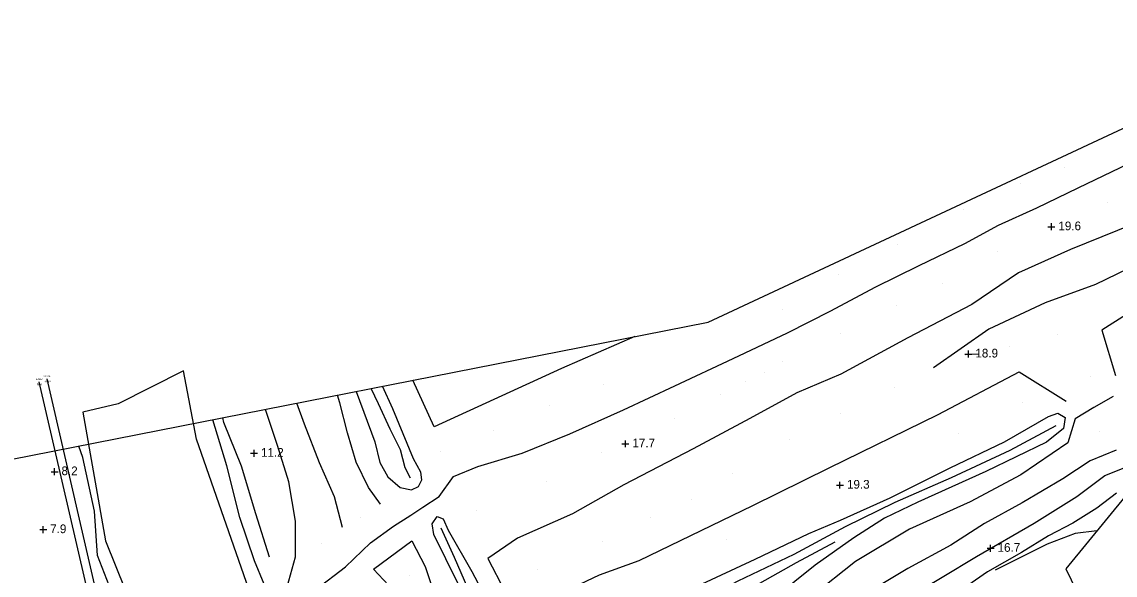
# Model space of a CAD drawing. Extents: x 2316231 to 2323598, y 363169 to 371906.
# Drawn here: x 2320253 to 2320880, y 369918 to 370236 of the extents above; entities that cross this region are included whole.
import ezdxf

# ---------------------------------------------------------------- set-up
doc = ezdxf.new("R2010")
doc.units = 0
for name, color, linetype in [('RD_DTM_BkLn1', 7, 'Continuous'), ('RD_DTM_Holes', 7, 'Continuous'), ('RD_DTM_Spot', 7, 'Continuous'), ('RD_DTM_TinHull', 7, 'Continuous'), ('RD_DTM_Void', 7, 'Continuous'), ('RD_EX_RailRoad', 7, 'Continuous'), ('RD_EX_RailRoad_txCode', 7, 'Continuous'), ('RD_EX_Road', 7, 'Continuous'), ('RD_SMD_Locator', 7, 'Continuous')]:
    doc.layers.add(name, color=color, linetype=linetype)

msp = doc.modelspace()

# ---------------------------------------------------------------- linework, layer by layer
at = {"layer": 'RD_DTM_BkLn1'}
msp.add_line((2320794.114, 370044.854), (2320801.984, 370045.187), dxfattribs=at)
for points in [[(2321133.912, 370196.701), (2321098.818, 370180.896), (2321056.531, 370162.845), (2321012.845, 370141.608), (2320979.478, 370124.862), (2320958.58, 370110.799), (2320926.256, 370091.26), (2320898.717, 370075.543), (2320872.658, 370058.919), (2320880.446, 370032.779)], [(2320421.415, 369909.906), (2320438.531, 369922.897), (2320452.841, 369936.778), (2320466.028, 369946.314), (2320475.907, 369952.685), (2320482.898, 369957.148), (2320492.348, 369963.353), (2320500.441, 369974.712), (2320514.543, 369980.501), (2320539.828, 369988.169), (2320567.334, 369999.277), (2320598.034, 370013.169), (2320627.496, 370026.786), (2320660.936, 370042.508), (2320692.125, 370057.354), (2320717.086, 370070.014), (2320742.478, 370083.505), (2320767.64, 370096.018), (2320793.849, 370108.617), (2320813.19, 370119.113), (2320835.272, 370129.179), (2320858.934, 370140.666), (2320887.971, 370154.555)], [(2320890.624, 370119.716), (2320854.67, 370105.096), (2320824.737, 370091.718), (2320798.041, 370073.658), (2320761.256, 370054.377), (2320722.698, 370033.486), (2320697.589, 370022.782), (2320670.573, 370008.164), (2320638.057, 369990.65), (2320598.275, 369970.046), (2320568.854, 369953.416), (2320537.164, 369939.293), (2320520.212, 369927.706), (2320530.002, 369908.919), (2320537.229, 369901.735), (2320544.104, 369898.284), (2320558.001, 369905.94), (2320584.209, 369918.359), (2320607.024, 369926.567), (2320672.197, 369958.233), (2320716.019, 369979.773), (2320778.692, 370010.373), (2320825.216, 370034.958), (2320852.125, 370018.044)], [(2320906.372, 370103.205), (2320868.862, 370085.13), (2320840.134, 370074.601), (2320807.696, 370059.402), (2320775.978, 370037.163)], [(2320604.558, 370055.184), (2320562.468, 370036.903), (2320489.472, 370003.262), (2320477.224, 370030.057)], [(2320475.773, 369973.854), (2320472.823, 369979.781), (2320470.073, 369990.103), (2320464.207, 370002.002), (2320457.364, 370016.581), (2320453.306, 370025.337)], [(2320458.513, 369958.986), (2320451.656, 369968.406), (2320444.588, 369982.953), (2320439.623, 369999.963), (2320435.333, 370017.093), (2320433.99, 370021.525)], [(2320879.005, 370020.78), (2320867.89, 370014.415), (2320857.257, 370007.846), (2320852.965, 369994.208), (2320826.144, 369975.823), (2320796.908, 369960.249), (2320762.152, 369944.511), (2320731.25, 369925.921), (2320706.051, 369906.01), (2320672.683, 369884.375)], [(2320404.953, 369911.413), (2320409.905, 369928.735), (2320409.757, 369949.206), (2320406.032, 369971.718), (2320399.422, 369992.569), (2320392.68, 370013.373)], [(2320436.763, 369945.467), (2320432.273, 369963.059), (2320423.656, 369982.717), (2320414.939, 370004.938), (2320410.644, 370016.918)], [(2320394.795, 369928.527), (2320387.001, 369953.34), (2320378.883, 369980.696), (2320368.741, 370005.791), (2320368.145, 370008.532)], [(2320846.121, 370003.875), (2320819.758, 369989.692), (2320786.161, 369974.117), (2320753.683, 369959.773), (2320725.332, 369945.903), (2320695.859, 369930.004), (2320663.758, 369914.691), (2320635.931, 369899.875), (2320600.474, 369883.297), (2320570.391, 369869.121), (2320544.447, 369855.352), (2320536.196, 369853.087), (2320525.687, 369860.434), (2320526.469, 369871.019), (2320512.487, 369901.765), (2320501.093, 369928.271), (2320493.497, 369945.114)], [(2320321.498, 369821.031), (2320318, 369836.943), (2320315.796, 369853.052), (2320311.895, 369885.401), (2320302.818, 369912.244), (2320296.134, 369929.42), (2320294.458, 369954.901), (2320287.682, 369985.657), (2320285.508, 369992.225)], [(2320880.722, 369989.948), (2320865.954, 369983.736), (2320850.099, 369973.436), (2320826.83, 369959.598), (2320805.268, 369947.843), (2320785.94, 369935.414), (2320761.155, 369921.965), (2320733.465, 369905.215)], [(2320881.063, 369965.204), (2320869.634, 369956.682), (2320856.001, 369947.991), (2320841.992, 369940.64), (2320826.512, 369931.17), (2320806.943, 369919.979), (2320791.175, 369909.106)], [(2320869.747, 369943.548), (2320857.332, 369941.97), (2320841.284, 369936), (2320811.265, 369921.06)], [(2320569.459, 369822.765), (2320547.933, 369818.395), (2320524.884, 369822.284), (2320505.191, 369834.205), (2320494.254, 369855.46), (2320483.409, 369876.949), (2320477.252, 369893.898), (2320466.119, 369909.363), (2320454.644, 369921.515), (2320476.509, 369937.799), (2320484.205, 369923.024), (2320487.742, 369912.811), (2320493.16, 369901.06), (2320501.409, 369882.112)], [(2320719.422, 369937.163), (2320697.207, 369925.152), (2320676.162, 369913.406), (2320651.158, 369901.105), (2320623.864, 369887.23), (2320598.965, 369873.389), (2320569.932, 369857.915), (2320541.38, 369846.609), (2320532.372, 369845.664), (2320519.389, 369855.192), (2320515.983, 369871.61)]]:
    msp.add_lwpolyline(points, dxfattribs=at)
at = {"layer": 'RD_DTM_Holes'}
for points in [[(2321124.606, 370283.08), (2321175.43, 370167.171), (2321165.892, 370142.913), (2321102.435, 370077.997), (2320995.795, 370021.474), (2320962.442, 369979.593), (2320898.768, 369979.08), (2320851.962, 369921.773), (2320884.841, 369853.84), (2320943.763, 369869.068), (2321020.605, 369919.215), (2321168.221, 369992.199), (2321311.04, 369921.856), (2321333.631, 369793.28), (2321191.287, 369743.45), (2321181.751, 369712.515), (2321194.283, 369686.43), (2321363.394, 369755.241)], [(2320287.753, 370011.815), (2320300.739, 369937.862), (2320345.914, 369825.623), (2320385.819, 369901.872), (2320352.99, 369996.222), (2320345.614, 370035.446), (2320308.055, 370016.596), (2320287.753, 370011.815)]]:
    msp.add_lwpolyline(points, dxfattribs=at)
at = {"layer": 'RD_DTM_Spot'}
for p, q in [((2320851.279, 370152.248), (2320851.279, 370152.248)), ((2320826.143, 370142.893), (2320826.143, 370142.893)), ((2320875.948, 370132.389), (2320875.948, 370132.389)), ((2320793.259, 370128.416), (2320793.259, 370128.416)), ((2320843.616, 370118.224), (2320843.616, 370118.224)), ((2320755.4, 370107.949), (2320755.4, 370107.949)), ((2320812.511, 370104.187), (2320812.511, 370104.187)), ((2320721.605, 370091.036), (2320721.605, 370091.036)), ((2320780.855, 370085.725), (2320780.855, 370085.725)), ((2320689.288, 370070.43), (2320689.288, 370070.43)), ((2320754.467, 370073.026), (2320754.467, 370073.026)), ((2320722.375, 370057.207), (2320722.375, 370057.207)), ((2320846.859, 370056.537), (2320846.859, 370056.537)), ((2320819.666, 370049.711), (2320819.666, 370049.711)), ((2320689.469, 370040.594), (2320689.469, 370040.594)), ((2320492.367, 370032.296), (2320492.367, 370032.296)), ((2320678.726, 370034.463), (2320678.726, 370034.463)), ((2320866.019, 370032.062), (2320866.019, 370032.062)), ((2320586.794, 370027.433), (2320586.794, 370027.433)), ((2320667.955, 370029.333), (2320667.955, 370029.333)), ((2320753.834, 370025.883), (2320753.834, 370025.883)), ((2320653.451, 370021.872), (2320653.451, 370021.872)), ((2320555.451, 370015.387), (2320555.451, 370015.387)), ((2320826.827, 370017.177), (2320826.827, 370017.177)), ((2320627.517, 370007.979), (2320627.517, 370007.979)), ((2320722.341, 370010.848), (2320722.341, 370010.848)), ((2320523.165, 370001.458), (2320523.165, 370001.458)), ((2320790.318, 369999.277), (2320790.318, 369999.277)), ((2320871.161, 370000.471), (2320871.161, 370000.471)), ((2320599.153, 369993.559), (2320599.153, 369993.559)), ((2320693.547, 369995.845), (2320693.547, 369995.845)), ((2320492.821, 369989.003), (2320492.821, 369989.003)), ((2320585.537, 369988.397), (2320585.537, 369988.397)), ((2320660.54, 369976.726), (2320660.54, 369976.726)), ((2320553.801, 369971.79), (2320553.801, 369971.79)), ((2320637.119, 369961.877), (2320637.119, 369961.877)), ((2320513.881, 369955.222), (2320513.881, 369955.222)), ((2320446.975, 369951.15), (2320446.975, 369951.15)), ((2320613.428, 369951.458), (2320613.428, 369951.458)), ((2320585.739, 369937.248), (2320585.739, 369937.248)), ((2320657.017, 369938.747), (2320657.017, 369938.747)), ((2320424.993, 369936.25), (2320424.993, 369936.25)), ((2320475.054, 369918.178), (2320475.054, 369918.178)), ((2320548.632, 369921.195), (2320548.632, 369921.195))]:
    msp.add_line(p, q, dxfattribs=at)
at = {"layer": 'RD_DTM_TinHull'}
msp.add_lwpolyline([(2319170.205, 370651.465), (2319634.1, 369993.584), (2319863.396, 370037.401), (2320246.301, 369984.488), (2320646.583, 370063.477), (2321009.446, 370233.043), (2320870.667, 370593.666), (2320743.045, 370821.597), (2320657.552, 371017.902), (2320535.413, 371221.514), (2319782.271, 371232.132)], dxfattribs=at)
at = {"layer": 'RD_DTM_Void'}
for p, q in [((2320843.616, 370116.224), (2320843.616, 370120.224)), ((2320841.616, 370118.224), (2320845.616, 370118.224)), ((2320793.992, 370045.149), (2320797.992, 370045.149)), ((2320795.992, 370043.149), (2320795.992, 370047.149)), ((2320597.153, 369993.559), (2320601.153, 369993.559)), ((2320599.153, 369991.559), (2320599.153, 369995.559)), ((2320384.023, 369988.115), (2320388.023, 369988.115)), ((2320386.023, 369986.115), (2320386.023, 369990.115)), ((2320269.512, 369977.551), (2320273.512, 369977.551)), ((2320271.512, 369975.551), (2320271.512, 369979.551)), ((2320720.289, 369969.817), (2320724.289, 369969.817)), ((2320722.289, 369967.817), (2320722.289, 369971.817)), ((2320263.009, 369944.265), (2320267.009, 369944.265)), ((2320265.009, 369942.265), (2320265.009, 369946.265)), ((2320806.728, 369933.552), (2320810.728, 369933.552)), ((2320808.728, 369931.552), (2320808.728, 369935.552))]:
    msp.add_line(p, q, dxfattribs=at)
at = {"layer": 'RD_EX_RailRoad'}
for points in [[(2320267.123, 370030.929), (2320310.604, 369842.284), (2320329.107, 369755.096), (2320362.022, 369599.432)], [(2320262.593, 370029.243), (2320306.232, 369839.738), (2320324.345, 369753.981), (2320357.23, 369598.401)]]:
    msp.add_lwpolyline(points, dxfattribs=at)
at = {"layer": 'RD_EX_Road'}
for points in [[(2320444.708, 370023.64), (2320455.335, 369994.637), (2320458.201, 369982.797), (2320462.86, 369974.523), (2320469.901, 369968.475), (2320476.404, 369967.184), (2320480.494, 369969.121), (2320482.277, 369972.945), (2320481.758, 369977.231), (2320477.512, 369984.862), (2320465.601, 370013.686), (2320459.68, 370026.595)], [(2320567.105, 369796.337), (2320576.268, 369801.205), (2320600.386, 369813.982), (2320628.552, 369831.473), (2320651.132, 369842.245), (2320683.14, 369861.684), (2320709.778, 369877.068), (2320736.973, 369891.371), (2320760.171, 369904.501), (2320780.972, 369916.968), (2320800.68, 369928.912), (2320833.766, 369947.986), (2320858.279, 369963.381), (2320874.221, 369975.388), (2320892.051, 369982.519), (2320906.767, 369982.695), (2320925.078, 369982.494), (2320949.188, 369984.176), (2320964.962, 369996.308), (2320974.51, 370008.706), (2320986.355, 370021.913), (2320992.021, 370026.256)], [(2320379.758, 369871.156), (2320384.924, 369884.013), (2320390.244, 369893.914), (2320392.262, 369902.144), (2320391.876, 369912.983), (2320386.241, 369926.331), (2320377.784, 369951.182), (2320370.362, 369980.85), (2320362.363, 370007.362), (2320362.357, 370007.39)], [(2320841.864, 370009.258), (2320847.28, 370011.109), (2320851.506, 370008.615), (2320850.576, 370002.347), (2320840.724, 369994.47), (2320805.963, 369977.663), (2320766.893, 369960.136), (2320747.805, 369950.785), (2320730.157, 369939.506), (2320707.97, 369923.819), (2320684.632, 369905.147), (2320670.586, 369894.615), (2320646.458, 369879.926), (2320619.379, 369861.622), (2320602.713, 369851.068)], [(2320640.362, 369911.825), (2320673.599, 369927.313), (2320704.46, 369941.991), (2320722.675, 369949.715), (2320751.111, 369962.629), (2320785.559, 369979.774), (2320816.725, 369994.732), (2320841.864, 370009.258)], [(2320502.899, 369913.48), (2320489.286, 369941.447), (2320488.214, 369947.534), (2320491.135, 369951.87), (2320494.613, 369950.515), (2320497.369, 369943.926), (2320510.969, 369920.287), (2320521.673, 369899.865)]]:
    msp.add_lwpolyline(points, dxfattribs=at)
at = {"layer": 'RD_SMD_Locator'}
for centre in [(2320267.123, 370030.929), (2320262.593, 370029.243)]:
    msp.add_circle(centre, 0.001, dxfattribs=at)

# ---------------------------------------------------------------- texts
at = {"layer": 'RD_DTM_Void'}
for s, p in [('19.6', (2320847.616, 370116.224)), ('18.9', (2320799.992, 370043.149)), ('17.7', (2320603.153, 369991.559)), ('11.2', (2320390.023, 369986.115)), ('8.2', (2320275.512, 369975.551)), ('19.3', (2320726.289, 369967.817)), ('7.9', (2320269.009, 369942.265)), ('16.7', (2320812.728, 369931.552))]:
    msp.add_text(s, height=5, dxfattribs=at).set_placement(p)
at = {"layer": 'RD_EX_RailRoad_txCode'}
for s, p in [('20102', (2320260.719, 370030.243)), ('20103', (2320265.249, 370031.929)), ('RRA', (2320261.325, 370027.243)), ('RR1A', (2320265.69, 370028.929))]:
    msp.add_text(s, height=1, dxfattribs=at).set_placement(p)

doc.saveas('drawing.dxf')
